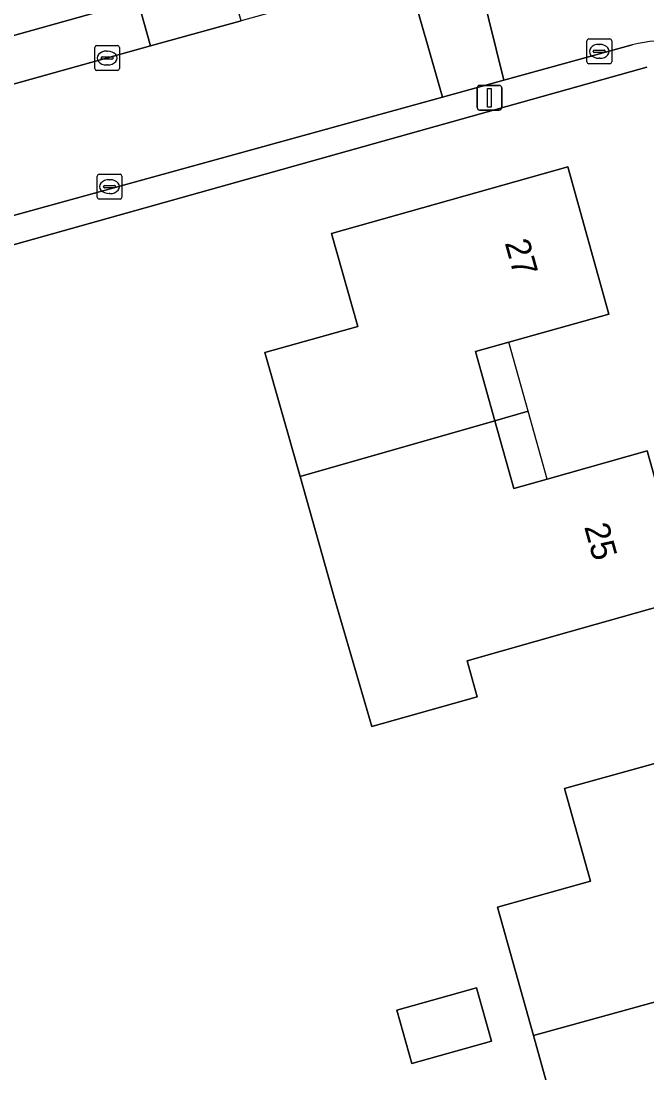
# Model space of a CAD drawing. Extents: x 159626 to 160723, y 388173 to 389416.
# Drawn here: x 159946.83 to 159972.1, y 388427.9 to 388470.35 of the extents above; entities that cross this region are included whole.
import ezdxf

# ---------------------------------------------------------------- set-up
doc = ezdxf.new("R2010")
doc.units = 0
for name, color, linetype in [('IMGEO_Erf', 7, 'Continuous'), ('IMGEO_Kolk', 7, 'Continuous'), ('IMGEO_Lichtmast', 7, 'Continuous'), ('IMGEO_Muur', 7, 'Continuous'), ('IMGEO_Pand', 7, 'Continuous'), ('IMGEO_Pand_nummerreeks', 7, 'Continuous'), ('IMGEO_Pand_overbouw', 7, 'Continuous'), ('IMGEO_Parkeervlak_open', 7, 'Continuous'), ('IMGEO_Rijbaan_lokaal_open', 7, 'Continuous'), ('IMGEO_Voetpad_open', 7, 'Continuous')]:
    doc.layers.add(name, color=color, linetype=linetype)

msp = doc.modelspace()

# ---------------------------------------------------------------- linework, layer by layer
at = {"layer": 'IMGEO_Erf'}
msp.add_lwpolyline([(159972.097, 388468.48), (159959.997, 388465.092), (159925.832, 388455.524), (159917.375, 388453.156)], dxfattribs=at)
for points in [[(159958.09, 388451.964), (159958.036, 388452.156), (159956.676, 388456.967), (159960.426, 388458.026), (159959.366, 388461.775), (159968.898, 388464.461), (159970.561, 388458.512), (159966.525, 388457.382), (159965.181, 388457.006), (159965.96, 388454.217), (159966.723, 388451.487), (159968.071, 388451.865), (159972.108, 388452.996), (159973.767, 388447.054), (159968.956, 388445.694), (159964.837, 388444.53), (159965.248, 388443.077), (159960.994, 388441.875), (159959.481, 388447.045)], [(159966.063, 388434.591), (159969.816, 388435.638), (159968.774, 388439.373), (159973.477, 388440.685), (159978.293, 388442.029), (159979.953, 388436.084), (159975.911, 388434.949), (159974.573, 388434.573), (159975.412, 388431.587), (159976.124, 388429.05), (159977.462, 388429.424), (159981.506, 388430.56), (159983.166, 388424.622), (159980.854, 388423.977), (159981.502, 388421.656), (159970.522, 388418.591), (159970.441, 388418.88), (159969.717, 388421.506), (159970.345, 388422.28), (159973.132, 388423.06), (159972.415, 388425.659), (159969.426, 388424.823), (159968.836, 388424.658), (159967.511, 388429.404)], [(159962.004, 388430.43), (159965.219, 388431.328), (159965.819, 388429.177), (159962.605, 388428.28)]]:
    msp.add_lwpolyline(points, close=True, dxfattribs=at)
at = {"layer": 'IMGEO_Kolk'}
for p, q in [((159949.801, 388468.428), (159949.801, 388469.28)), ((159949.876, 388469.354), (159950.728, 388469.354)), ((159950.802, 388469.28), (159950.802, 388468.428)), ((159969.672, 388468.698), (159969.672, 388469.55)), ((159969.747, 388469.624), (159970.599, 388469.624)), ((159970.16, 388469.404), (159970.185, 388469.404)), ((159970.673, 388469.55), (159970.673, 388468.698)), ((159950.06, 388468.848), (159950.06, 388468.86)), ((159950.498, 388468.811), (159950.1, 388468.811)), ((159950.103, 388468.897), (159950.501, 388468.897)), ((159950.289, 388469.134), (159950.314, 388469.134)), ((159950.544, 388468.86), (159950.544, 388468.848)), ((159969.931, 388469.118), (159969.931, 388469.13)), ((159970.369, 388469.081), (159969.971, 388469.081)), ((159969.974, 388469.167), (159970.372, 388469.167)), ((159970.183, 388468.844), (159970.158, 388468.844)), ((159970.415, 388469.13), (159970.415, 388469.118)), ((159950.312, 388468.574), (159950.287, 388468.574)), ((159970.599, 388468.624), (159969.747, 388468.624)), ((159950.728, 388468.354), (159949.876, 388468.354)), ((159949.976, 388464.163), (159950.828, 388464.163)), ((159949.901, 388463.237), (159949.901, 388464.089)), ((159950.203, 388463.706), (159950.601, 388463.706)), ((159950.389, 388463.943), (159950.414, 388463.943)), ((159950.902, 388464.089), (159950.902, 388463.237)), ((159950.16, 388463.657), (159950.16, 388463.669)), ((159950.598, 388463.62), (159950.2, 388463.62)), ((159950.412, 388463.383), (159950.387, 388463.383)), ((159950.644, 388463.669), (159950.644, 388463.657)), ((159950.828, 388463.163), (159949.976, 388463.163))]:
    msp.add_line(p, q, dxfattribs=at)
for points in [[(159949.801, 388468.428), (159949.801, 388469.28)], [(159949.876, 388469.354), (159950.728, 388469.354)], [(159950.802, 388469.28), (159950.802, 388468.428)], [(159969.672, 388468.698), (159969.672, 388469.55)], [(159969.747, 388469.624), (159970.599, 388469.624)], [(159970.673, 388469.55), (159970.673, 388468.698)], [(159970.599, 388468.624), (159969.747, 388468.624)], [(159950.728, 388468.354), (159949.876, 388468.354)], [(159949.976, 388464.163), (159950.828, 388464.163)], [(159949.901, 388463.237), (159949.901, 388464.089)], [(159950.902, 388464.089), (159950.902, 388463.237)], [(159950.828, 388463.163), (159949.976, 388463.163)]]:
    msp.add_lwpolyline(points, dxfattribs=at)
for centre, radius, start, end in [((159949.878, 388469.278), 0.0765, 91.552, 178.448), ((159949.878, 388469.278), 0.0765, 91.552, 178.448), ((159950.726, 388469.278), 0.0765, 1.552, 88.448), ((159950.726, 388469.278), 0.0765, 1.552, 88.448), ((159969.749, 388469.548), 0.0765, 91.552, 178.448), ((159969.749, 388469.548), 0.0765, 91.552, 178.448), ((159970.597, 388469.548), 0.0765, 1.552, 88.448), ((159970.597, 388469.548), 0.0765, 1.552, 88.448), ((159950.1, 388468.857), 0.0403, 85.8775, 175.7526), ((159950.097, 388468.847), 0.0366, 178.938, 274.7102), ((159950.501, 388468.854), 0.043, 264.8664, 352.4533), ((159950.505, 388468.859), 0.0386, 1.7309, 96.639), ((159969.971, 388469.127), 0.0403, 85.8775, 175.7526), ((159969.968, 388469.117), 0.0366, 178.938, 274.7102), ((159970.372, 388469.124), 0.043, 264.8664, 352.4533), ((159970.376, 388469.129), 0.0386, 1.7309, 96.639), ((159949.878, 388468.43), 0.0765, 181.552, 268.448), ((159949.878, 388468.43), 0.0765, 181.552, 268.448), ((159950.726, 388468.43), 0.0765, 271.552, 358.448), ((159950.726, 388468.43), 0.0765, 271.552, 358.448), ((159969.749, 388468.7), 0.0765, 181.552, 268.448), ((159969.749, 388468.7), 0.0765, 181.552, 268.448), ((159970.597, 388468.7), 0.0765, 271.552, 358.448), ((159970.597, 388468.7), 0.0765, 271.552, 358.448), ((159949.978, 388464.087), 0.0765, 91.552, 178.448), ((159949.978, 388464.087), 0.0765, 91.552, 178.448), ((159950.826, 388464.087), 0.0765, 1.552, 88.448), ((159950.826, 388464.087), 0.0765, 1.552, 88.448), ((159950.2, 388463.666), 0.0403, 85.8775, 175.7526), ((159950.605, 388463.668), 0.0386, 1.7309, 96.639), ((159950.197, 388463.656), 0.0366, 178.938, 274.7102), ((159950.601, 388463.663), 0.043, 264.8664, 352.4533), ((159949.978, 388463.239), 0.0765, 181.552, 268.448), ((159949.978, 388463.239), 0.0765, 181.552, 268.448), ((159950.826, 388463.239), 0.0765, 271.552, 358.448), ((159950.826, 388463.239), 0.0765, 271.552, 358.448)]:
    msp.add_arc(centre, radius, start, end, dxfattribs=at)
for centre, major_axis, ratio, start_param, end_param in [((159970.159, 388469.124), (-0.387, 0.002), 0.722429, 4.712389, 7.853982), ((159970.184, 388469.124), (-0.39, 0.002), 0.717154, 1.570796, 4.712389), ((159950.288, 388468.854), (-0.387, 0.002), 0.722429, 4.712389, 7.853982), ((159950.313, 388468.854), (-0.39, 0.002), 0.717154, 1.570796, 4.712389), ((159950.388, 388463.663), (-0.387, 0.002), 0.722429, 4.712389, 7.853982), ((159950.413, 388463.663), (-0.39, 0.002), 0.717154, 1.570796, 4.712389)]:
    msp.add_ellipse(centre, major_axis=major_axis, ratio=ratio, start_param=start_param, end_param=end_param, dxfattribs=at)
at = {"layer": 'IMGEO_Lichtmast'}
for p, q in [((159965.241, 388466.851), (159965.241, 388467.651)), ((159965.241, 388467.651), (159965.241, 388466.851)), ((159965.341, 388467.751), (159966.131, 388467.751)), ((159966.131, 388467.751), (159965.341, 388467.751)), ((159966.231, 388467.651), (159966.231, 388466.851)), ((159966.231, 388466.851), (159966.231, 388467.651)), ((159966.131, 388466.751), (159965.341, 388466.751)), ((159965.341, 388466.751), (159966.131, 388466.751))]:
    msp.add_line(p, q, dxfattribs=at)
msp.add_lwpolyline([(159965.661, 388467.626), (159965.811, 388467.626), (159965.811, 388466.876), (159965.661, 388466.876), (159965.661, 388467.626)], dxfattribs=at)
for centre, start, end in [((159965.341, 388467.651), 90, 180), ((159965.341, 388467.651), 90, 180), ((159966.131, 388467.651), 0, 90), ((159966.131, 388467.651), 360, 90), ((159965.341, 388466.851), 180, 270), ((159965.341, 388466.851), 180, 270), ((159966.131, 388466.851), 270, 0), ((159966.131, 388466.851), 270, 0)]:
    msp.add_arc(centre, 0.1, start, end, dxfattribs=at)
at = {"layer": 'IMGEO_Muur'}
msp.add_lwpolyline([(159925.832, 388455.524), (159959.997, 388465.092)], dxfattribs=at)
at = {"layer": 'IMGEO_Pand'}
for points in [[(159966.525, 388457.382), (159970.561, 388458.512), (159968.898, 388464.461), (159959.366, 388461.775), (159960.426, 388458.026), (159956.676, 388456.967), (159958.036, 388452.156), (159958.09, 388451.964), (159965.96, 388454.217), (159965.181, 388457.006)], [(159972.108, 388452.996), (159968.071, 388451.865), (159966.723, 388451.487), (159965.96, 388454.217), (159958.09, 388451.964), (159959.481, 388447.045), (159960.994, 388441.875), (159965.248, 388443.077), (159964.837, 388444.53), (159968.956, 388445.694), (159973.767, 388447.054)], [(159979.953, 388436.084), (159978.293, 388442.029), (159973.477, 388440.685), (159968.774, 388439.373), (159969.816, 388435.638), (159966.063, 388434.591), (159967.511, 388429.404), (159975.412, 388431.587), (159974.573, 388434.573), (159975.911, 388434.949)], [(159981.506, 388430.56), (159977.462, 388429.424), (159976.124, 388429.05), (159975.412, 388431.587), (159967.511, 388429.404), (159968.836, 388424.658), (159969.426, 388424.823), (159972.415, 388425.659), (159973.132, 388423.06), (159970.345, 388422.28), (159969.717, 388421.506), (159970.441, 388418.88), (159970.522, 388418.591), (159981.502, 388421.656), (159980.854, 388423.977), (159983.166, 388424.622)], [(159962.605, 388428.28), (159965.819, 388429.177), (159965.219, 388431.328), (159962.004, 388430.43)]]:
    msp.add_lwpolyline(points, close=True, dxfattribs=at)
at = {"layer": 'IMGEO_Pand_overbouw'}
for points in [[(159966.525, 388457.382), (159965.181, 388457.006), (159965.96, 388454.217), (159967.304, 388454.602)], [(159967.304, 388454.602), (159965.96, 388454.217), (159966.723, 388451.487), (159968.071, 388451.865)]]:
    msp.add_lwpolyline(points, close=True, dxfattribs=at)
at = {"layer": 'IMGEO_Parkeervlak_open'}
for points in [[(159955.198, 388472.186), (159951.542, 388471.166), (159952.05, 388469.34), (159955.708, 388470.358)], [(159952.05, 388469.34), (159951.542, 388471.166), (159941.895, 388468.474), (159942.401, 388466.655)]]:
    msp.add_lwpolyline(points, close=True, dxfattribs=at)
at = {"layer": 'IMGEO_Rijbaan_lokaal_open'}
for points in [[(159968.792, 388474), (159967.615, 388473.658), (159965.631, 388473.13), (159965.08, 388472.973), (159966.323, 388467.96), (159971.502, 388469.387)], [(159963.841, 388467.276), (159962.432, 388472.229), (159955.708, 388470.358), (159952.05, 388469.34), (159942.401, 388466.655), (159938.754, 388465.64), (159929.138, 388462.964), (159928.592, 388462.812), (159925.486, 388461.926), (159920.394, 388460.474), (159919.075, 388460.117)], [(159917.73, 388454.597), (159919.806, 388455.118), (159930.654, 388458.13), (159963.841, 388467.276)]]:
    msp.add_lwpolyline(points, dxfattribs=at)
msp.add_lwpolyline([(159965.08, 388472.973), (159964.053, 388472.68), (159962.432, 388472.229), (159963.841, 388467.276), (159966.323, 388467.96)], close=True, dxfattribs=at)
msp.add_arc((159972.883, 388463.742), 5.812, 84.6309, 103.7476, dxfattribs=at)
at = {"layer": 'IMGEO_Voetpad_open'}
for points in [[(159928.483, 388465.197), (159928.622, 388464.774), (159938.248, 388467.459), (159938.152, 388467.887), (159941.769, 388468.908), (159941.895, 388468.474), (159951.542, 388471.166), (159951.43, 388471.586), (159955.084, 388472.604), (159955.198, 388472.186), (159961.006, 388473.807)], [(159971.502, 388469.387), (159966.323, 388467.96), (159963.841, 388467.276), (159930.654, 388458.13), (159919.806, 388455.118), (159917.73, 388454.597)], [(159913.366, 388454.001), (159913.457, 388453.607), (159913.858, 388452.179), (159917.375, 388453.156), (159925.832, 388455.524), (159959.997, 388465.092), (159972.097, 388468.48)]]:
    msp.add_lwpolyline(points, dxfattribs=at)
msp.add_arc((159972.883, 388463.742), 5.812, 84.6309, 103.7476, dxfattribs=at)

# ---------------------------------------------------------------- texts
at = {"layer": 'IMGEO_Pand_nummerreeks'}
for s, rotation, p in [('27', 285.6186, (159966.349, 388461.399)), ('25', 285.6014, (159969.556, 388449.939))]:
    msp.add_text(s, height=1, rotation=rotation, dxfattribs=at).set_placement(p)

doc.saveas('drawing.dxf')
